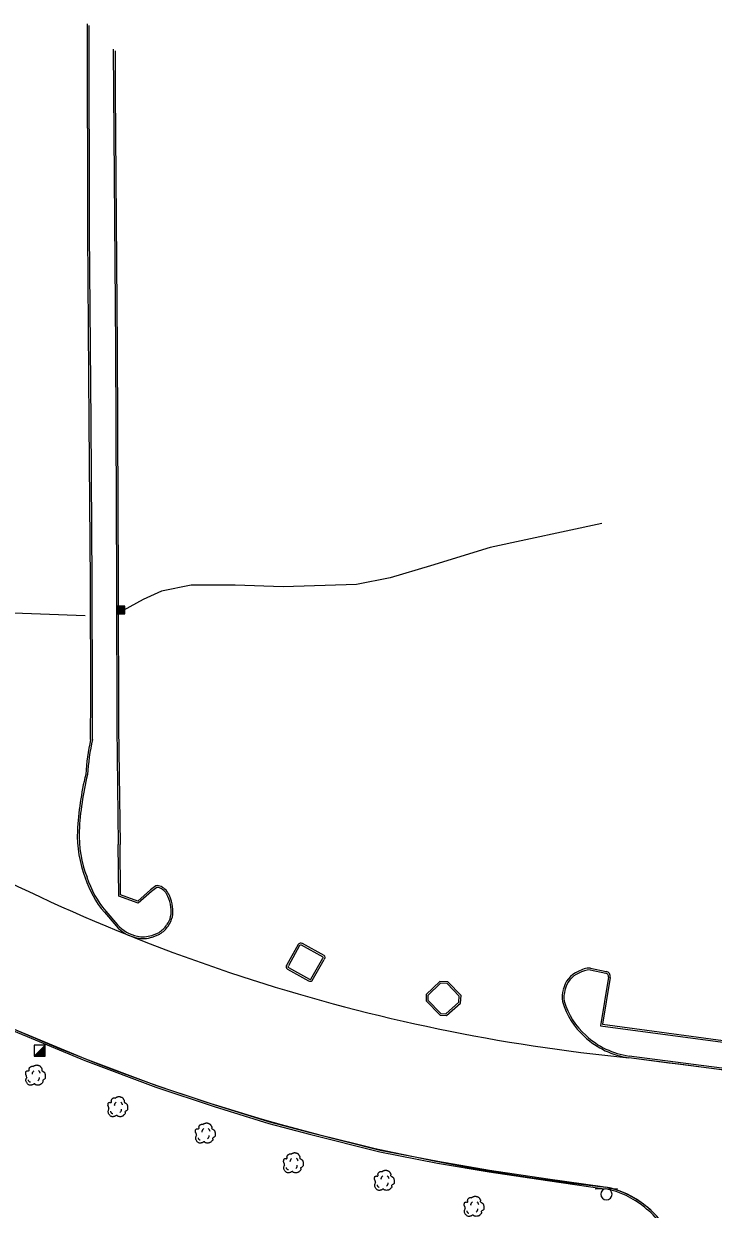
# Model space of a CAD drawing. Extents: x 2145380 to 2157287, y 139568 to 149130.
# Drawn here: x 2151708.2 to 2151940, y 143800.5 to 144198.9 of the extents above; entities that cross this region are included whole.
import ezdxf

# ---------------------------------------------------------------- set-up
doc = ezdxf.new("R2010")
doc.units = 0
for name, color, linetype in [('PR_PREVIOUSLY CONSTRUCTED', 7, 'Continuous'), ('TOPO_Curb Back', 7, 'Continuous'), ('TOPO_Flowline', 7, 'Continuous'), ('TOPO_Misc', 7, 'Continuous'), ('TOPO_Sign', 7, 'Continuous'), ('TOPO_Tree', 7, 'Continuous')]:
    doc.layers.add(name, color=color, linetype=linetype)

# ---------------------------------------------------------------- blocks, each defined once
blk = doc.blocks.new('CB')
at = {"layer": 'TOPO_Misc'}
for p, q in [((-3.1, 3), (3.2, 3)), ((-3.1, 2.7), (3.2, 2.7)), ((-3.1, 2.4), (3.2, 2.4)), ((-3.1, 2), (3.2, 2)), ((-3.1, 1.7), (3.2, 1.7)), ((-3.1, 1.4), (3.2, 1.4)), ((-3.1, 1.1), (3.2, 1.1)), ((-3.1, 0.8), (3.2, 0.8)), ((-3.1, 0.5), (3.2, 0.5)), ((-3.1, 0.1), (3.2, 0.1)), ((-3.1, -0.2), (3.2, -0.2)), ((-3.1, -0.5), (3.2, -0.5)), ((-3.1, -0.8), (3.2, -0.8)), ((-3.1, -1.1), (3.3, -1.1)), ((-3.1, -1.4), (3.3, -1.4)), ((-3.1, -1.8), (3.3, -1.8)), ((-3.1, -2.1), (3.3, -2.1)), ((-3.1, -2.4), (3.3, -2.4)), ((-3.1, -2.7), (3.3, -2.7)), ((-3.1, -3), (3.3, -3))]:
    blk.add_line(p, q, dxfattribs=at)
blk.add_lwpolyline([(3.3, -3.3), (3.2, 3.1), (-3.1, 3), (-3.1, -3.3), (3.3, -3.3)], dxfattribs=at)
blk = doc.blocks.new('TREE')
at = {"layer": 'TOPO_Tree'}
for points in [[(-3.5, 17.6), (-3.1, 18.3), (-2.6, 18.8), (-1.9, 19.2), (-1, 19.7), (-0.2, 20), (0.7, 20.2), (1.6, 20.5), (2.5, 20.8), (3.4, 20.8), (4.1, 20.7), (4.8, 20.5), (5.5, 20.2), (6.4, 19.9), (7.3, 19.7), (8.2, 19.2), (9.4, 18.4), (10, 17.2), (10.8, 16), (11.2, 15.3), (11.6, 14.6), (11.9, 13.9), (12.2, 13.1), (11.4, 12), (11.9, 11.2), (12, 11), (12.2, 10.9), (12.4, 10.7), (12.9, 10.4), (13.5, 10), (14, 9.7), (14.7, 9.2), (15.4, 8.7), (16.1, 8.1), (16.7, 7.5), (16.9, 6.7), (17.1, 6), (17.6, 4.4), (17.7, 2.8), (17.7, 1.2), (17.7, -0.2), (17.8, -2.2), (16.6, -3), (15.5, -3.8), (14.3, -4.6), (13.2, -5.3)], [(-14.1, -0.4), (-14.2, 0.5), (-14.4, 1.4), (-14.6, 2.3), (-14.8, 3.2), (-15.5, 4), (-15.7, 4.9), (-15.8, 5.6), (-15.7, 6.3), (-15.7, 7), (-15.6, 7.9), (-15.7, 8.8), (-15.1, 9.7), (-14.6, 10.4), (-13.8, 10.5), (-13, 10.7), (-12.2, 11), (-11.1, 10), (-10.4, 10.7), (-9.4, 11.7), (-10.3, 13.3), (-9.8, 14.4), (-9.6, 15.1), (-9.3, 15.9), (-8.8, 16.5), (-8.2, 17.3), (-7.5, 17.7), (-6.7, 18.1), (-6.1, 18.4), (-5.6, 18.6), (-5.1, 18.7), (-4.5, 18.7), (-4, 18.5), (-3.5, 18.1)], [(13.2, -5.3), (13.3, -5.8), (13.4, -6.3), (13.4, -6.7), (13.8, -8.5), (12.2, -10), (10.8, -11.5), (10, -12.3), (9.1, -12.8), (8.2, -13.1), (6, -13.8), (3.3, -13.6), (1.3, -13.1), (0.5, -12.9), (-0.1, -11.4), (-0.8, -11.5), (-2, -11.6), (-3.3, -12.8), (-4.5, -13.1), (-6.1, -13.5), (-7.8, -14), (-9.3, -13.6), (-11.4, -13.1), (-12.8, -11.4), (-14.1, -9.4), (-15.3, -7.3), (-15.6, -5.1), (-15.1, -3), (-14.9, -1.9), (-13.9, -0.8), (-13.5, 0.1)], [(-4.2, 5.1), (-4.5, 6.1), (-4.3, 7.2), (-3.8, 8.2), (-3.3, 9.3), (-2.7, 10.3), (-1.6, 11)], [(5.9, 11.2), (6.5, 10.7), (7, 10.2), (7.4, 9.5), (7.9, 8.6), (8.3, 7.6), (8.5, 6.6)], [(-11.4, -4.5), (-11.5, -5.4), (-11, -6.3), (-10.1, -7.2), (-9.3, -8), (-8.5, -8.3), (-7.7, -8.1)], [(4.8, -6.3), (5.7, -5.7), (6.3, -4.9), (6.8, -3.9), (7.4, -2.8), (7.6, -1.7), (7.5, -0.6)]]:
    blk.add_open_spline(points, degree=3, dxfattribs=at)

msp = doc.modelspace()

# ---------------------------------------------------------------- linework, layer by layer
at = {"layer": 'PR_PREVIOUSLY CONSTRUCTED'}
for centre, radius, start, end in [((2151971.12, 144458.58), 610.04, 240.0732, 264.40992), ((2151977.55, 144483.91), 679.91, 246.12092, 263.78139), ((2150974.34, 136613.73), 7298.15, 81.771649, 82.620702), ((2151896.92, 143775.85), 32.9, 24.045, 77.7386)]:
    msp.add_arc(centre, radius, start, end, dxfattribs=at)
at = {"layer": 'TOPO_Curb Back'}
for p, q in [((2151898.7, 143881), (2151903.92, 143879.85)), ((2151898.76, 143881.6), (2151904.04, 143880.44)), ((2151904.77, 143878.58), (2151902.14, 143862.22)), ((2151905.36, 143878.47), (2151902.83, 143862.73)), ((2151902.83, 143862.73), (2151943.34, 143857.29)), ((2151902.14, 143862.22), (2151943.26, 143856.69)), ((2151955.67, 143845.68), (2151911.7, 143851.44)), ((2151955.75, 143846.27), (2151911.78, 143852.03))]:
    msp.add_line(p, q, dxfattribs=at)
for points in [[(2151730.69, 143958.44), (2151730.77, 143972.75), (2151730.61, 144011.41), (2151730.23, 144064.99), (2151729.77, 144128.7), (2151729.61, 144198.92)], [(2151730.69, 143958.44), (2151730.77, 143972.75), (2151730.61, 144011.41), (2151730.23, 144064.99), (2151729.77, 144128.7), (2151729.61, 144198.92)], [(2151731.29, 143958.38), (2151731.37, 143972.75), (2151731.21, 144011.41), (2151730.83, 144065), (2151730.37, 144128.71), (2151730.21, 144198.33)], [(2151731.29, 143958.38), (2151731.37, 143972.75), (2151731.21, 144011.41), (2151730.83, 144065), (2151730.37, 144128.71), (2151730.21, 144198.33)], [(2151738.33, 144190.36), (2151738.34, 144176.18), (2151739.01, 144089.91), (2151739.4, 144010.71), (2151739.51, 143962.55), (2151740, 143923.09)], [(2151738.33, 144190.36), (2151738.34, 144176.18), (2151739.01, 144089.91), (2151739.4, 144010.71), (2151739.51, 143962.55), (2151740, 143923.09)], [(2151738.93, 144189.77), (2151738.94, 144176.18), (2151739.61, 144089.92), (2151740, 144010.71), (2151740.11, 143962.55), (2151740.6, 143923.1)], [(2151738.93, 144189.77), (2151738.94, 144176.18), (2151739.61, 144089.92), (2151740, 144010.71), (2151740.11, 143962.55), (2151740.6, 143923.1)], [(2151752.92, 143908.67), (2151751.21, 143907.37), (2151746.68, 143903.4), (2151740.16, 143905.8), (2151740, 143923.09)], [(2151752.67, 143909.23), (2151750.83, 143907.84), (2151746.56, 143904.09), (2151740.76, 143906.22), (2151740.6, 143923.1)], [(2151735.33, 143900.34), (2151739.31, 143895.73)], [(2151735.78, 143900.74), (2151739.76, 143896.13)], [(2151751.23, 143892.56), (2151753.71, 143893.57)], [(2151751.44, 143892), (2151753.99, 143893.03)], [(2151800.43, 143889.5), (2151796.66, 143882.64)], [(2151800.93, 143889.15), (2151797.19, 143882.35)], [(2151808.85, 143885.3), (2151801.62, 143889.31)], [(2151809.18, 143885.81), (2151801.88, 143889.85)], [(2151804.71, 143877.81), (2151808.8, 143884.93)], [(2151805.16, 143877.4), (2151809.26, 143884.52)], [(2151796.92, 143881.25), (2151803.95, 143877.29)], [(2151797.21, 143881.78), (2151804.25, 143877.81)], [(2151843.47, 143872.67), (2151843.51, 143870.55), (2151848.18, 143865.73), (2151850.38, 143865.64), (2151855.04, 143869.81), (2151855.27, 143872.34), (2151850.83, 143876.95), (2151848.13, 143877.08), (2151843.47, 143872.67)], [(2151844.08, 143872.41), (2151844.11, 143870.8), (2151848.45, 143866.32), (2151850.16, 143866.25), (2151854.47, 143870.1), (2151854.65, 143872.12), (2151850.57, 143876.37), (2151848.36, 143876.47), (2151844.08, 143872.41)], [(2151691.87, 143866.8), (2151702.32, 143862.19), (2151728.95, 143851.08), (2151752.87, 143842.12), (2151772.41, 143835.61), (2151790.81, 143829.94), (2151804.46, 143826.35), (2151828.08, 143820.45), (2151847.46, 143816.66), (2151864.79, 143813.67), (2151884.41, 143810.74), (2151902.8, 143808.16), (2151903.9, 143807.99)], [(2151691.63, 143866.25), (2151702.08, 143861.64), (2151728.73, 143850.52), (2151752.67, 143841.55), (2151772.23, 143835.03), (2151790.65, 143829.37), (2151804.31, 143825.77), (2151827.95, 143819.86), (2151847.35, 143816.07), (2151864.7, 143813.08), (2151884.32, 143810.15), (2151902.71, 143807.56), (2151903.8, 143807.4)]]:
    msp.add_lwpolyline(points, dxfattribs=at)
for centre, radius, start, end in [((2151809.04, 143941.35), 80.18, 167.6944, 176.1938), ((2151809.04, 143941.35), 80.18, 167.6944, 176.1938), ((2151809.04, 143941.35), 79.58, 167.6491, 176.2309), ((2151809.04, 143941.35), 79.58, 167.6491, 176.2309), ((2151829.99, 143922.2), 103.88, 166.3744, 176.9853), ((2151829.99, 143922.2), 103.88, 166.3744, 176.9853), ((2151829.99, 143922.2), 103.28, 166.3458, 176.9853), ((2151829.99, 143922.2), 103.28, 166.3458, 176.9853), ((2151765.8, 143926.29), 39.58, 178.0146, 201.2626), ((2151765.8, 143926.29), 38.98, 178.0154, 201.2943), ((2151759.81, 143921.45), 32.33, 197.1074, 220.7596), ((2151759.81, 143921.45), 31.73, 197.0673, 220.7593), ((2151753.22, 143907.06), 2.23, 58.4257, 104.2853), ((2151753.22, 143907.06), 1.63, 57.5028, 100.3373), ((2151751.82, 143903.79), 5.18, 21.3961, 64.0003), ((2151751.82, 143903.79), 5.78, 21.6997, 63.6807), ((2151748.55, 143901.52), 9.1, 3.6264, 27.1657), ((2151748.55, 143901.52), 9.7, 3.8728, 26.9904), ((2151750.35, 143900.58), 7.44, 322.6797, 11.7588), ((2151750.34, 143900.58), 8.04, 322.7927, 11.4526), ((2151748.65, 143903.9), 12.41, 221.1296, 259.0259), ((2151748.65, 143903.9), 11.81, 221.1378, 259.0491), ((2151748.66, 143901.27), 9.21, 303.2668, 325.6309), ((2151748.66, 143901.27), 9.81, 302.9178, 325.5417), ((2151748.34, 143901.44), 9.94, 258.1027, 288.1622), ((2151748.34, 143901.44), 9.34, 258.075, 288.0375), ((2151801.39, 143888.71), 1.24, 67.0699, 140.6529), ((2151801.39, 143888.71), 0.641, 69.4514, 136.4975), ((2151797.35, 143882.06), 0.909, 134.3594, 241.7048), ((2151808.69, 143885.13), 0.231, 297.1608, 48.4158), ((2151808.69, 143885.13), 0.83, 312.9291, 54.3846), ((2151797.35, 143882.06), 0.309, 134.3632, 242.4955), ((2151897.73, 143872.73), 8.29, 112.1826, 168.8729), ((2151897.73, 143872.73), 7.69, 111.8106, 169.059), ((2151898.81, 143873.59), 8.01, 90.3393, 121.6856), ((2151898.81, 143873.59), 7.41, 90.8486, 122.0733), ((2151903.72, 143878.8), 1.07, 347.9914, 79.4777), ((2151903.72, 143878.8), 1.67, 348.5696, 79.0957), ((2151804.48, 143878.22), 1.07, 240.1183, 309.9535), ((2151804.48, 143878.22), 0.466, 239.866, 299.4249), ((2151899.09, 143871.62), 9.87, 164.0814, 187.5887), ((2151899.09, 143871.62), 9.27, 163.9258, 187.3008), ((2151913.68, 143877.56), 25.43, 196.5574, 228.3957), ((2151913.68, 143877.56), 24.83, 196.6671, 228.4154), ((2151915.34, 143878.25), 26.46, 226.7231, 262.2658), ((2151915.34, 143878.25), 27.06, 226.7422, 262.2676), ((2151897.95, 143778.04), 29.94, 50.7968, 78.7304), ((2151897.95, 143778.04), 30.54, 50.8056, 78.76), ((2151896.73, 143775.7), 32.53, 24.1004, 51.7362), ((2151896.73, 143775.7), 33.13, 24.1447, 51.7272)]:
    msp.add_arc(centre, radius, start, end, dxfattribs=at)
at = {"layer": 'TOPO_Flowline'}
for points in [[(2151902.62, 144030.93), (2151864.99, 144022.95), (2151844.97, 144016.72), (2151831.36, 144012.75), (2151820.13, 144010.51), (2151795.41, 144009.7), (2151779.32, 144010.2), (2151764.51, 144010.21), (2151754.49, 144008.25), (2151748.33, 144005.47), (2151741.59, 144001.69)], [(2151728.91, 143999.92), (2151683.68, 144001.68), (2151644.63, 144005.61), (2151603.01, 144007.45), (2151590.64, 144005.21), (2151582.6, 144001.32)]]:
    msp.add_lwpolyline(points, dxfattribs=at)
at = {"layer": 'TOPO_Misc'}
for p, q in [((2151711.72, 143851.98), (2151715.45, 143855.73)), ((2151714.48, 143854.76), (2151715.45, 143854.76)), ((2151714.68, 143854.95), (2151715.45, 143854.95)), ((2151714.87, 143855.14), (2151715.45, 143855.14)), ((2151715.05, 143855.32), (2151715.45, 143855.32)), ((2151715.24, 143855.51), (2151715.45, 143855.51)), ((2151715.42, 143855.69), (2151715.45, 143855.69)), ((2151711.87, 143852.14), (2151715.46, 143852.14)), ((2151712.06, 143852.34), (2151715.46, 143852.34)), ((2151712.24, 143852.52), (2151715.46, 143852.52)), ((2151712.43, 143852.71), (2151715.46, 143852.71)), ((2151712.62, 143852.89), (2151715.46, 143852.89)), ((2151712.81, 143853.08), (2151715.46, 143853.08)), ((2151713, 143853.27), (2151715.46, 143853.27)), ((2151713.18, 143853.45), (2151715.45, 143853.45)), ((2151713.37, 143853.64), (2151715.45, 143853.64)), ((2151713.56, 143853.83), (2151715.45, 143853.83)), ((2151713.74, 143854.01), (2151715.45, 143854.01)), ((2151713.93, 143854.2), (2151715.45, 143854.2)), ((2151714.11, 143854.39), (2151715.45, 143854.39)), ((2151714.3, 143854.58), (2151715.45, 143854.58))]:
    msp.add_line(p, q, dxfattribs=at)
msp.add_lwpolyline([(2151715.46, 143851.99), (2151715.45, 143855.73), (2151711.71, 143855.73), (2151711.72, 143851.98), (2151715.46, 143851.99)], dxfattribs=at)
at = {"layer": 'TOPO_Sign'}
for points in [[(2151900.37, 143807.45), (2151907.87, 143807.46)], [(2151904.12, 143807.45), (2151904.12, 143807.45)], [(2151902.26, 143805.58), (2151902.26, 143805.58)], [(2151904.12, 143803.71), (2151904.12, 143803.71)], [(2151905.99, 143805.58), (2151905.99, 143805.58)]]:
    msp.add_lwpolyline(points, dxfattribs=at)
for start, end in [(90, 180), (360, 90), (180, 270), (270, 0)]:
    msp.add_arc((2151904.12, 143805.58), 1.87, start, end, dxfattribs=at)

# ---------------------------------------------------------------- block references
at = {"layer": 'TOPO_Misc', "xscale": 0.39370000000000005, "yscale": 0.3937000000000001}
msp.add_blockref('CB', (2151740.93, 144001.97), dxfattribs=at)
msp.add_blockref('CB', (2151740.93, 144001.97), dxfattribs=at)
at = {"layer": 'TOPO_Tree', "xscale": 0.19685000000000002, "yscale": 0.19685000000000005}
for p in [(2151711.98, 143844.93), (2151739.64, 143834.34), (2151769.08, 143825.47), (2151798.69, 143815.47), (2151829.27, 143809.59), (2151859.42, 143800.85)]:
    msp.add_blockref('TREE', p, dxfattribs=at)

doc.saveas('drawing.dxf')
